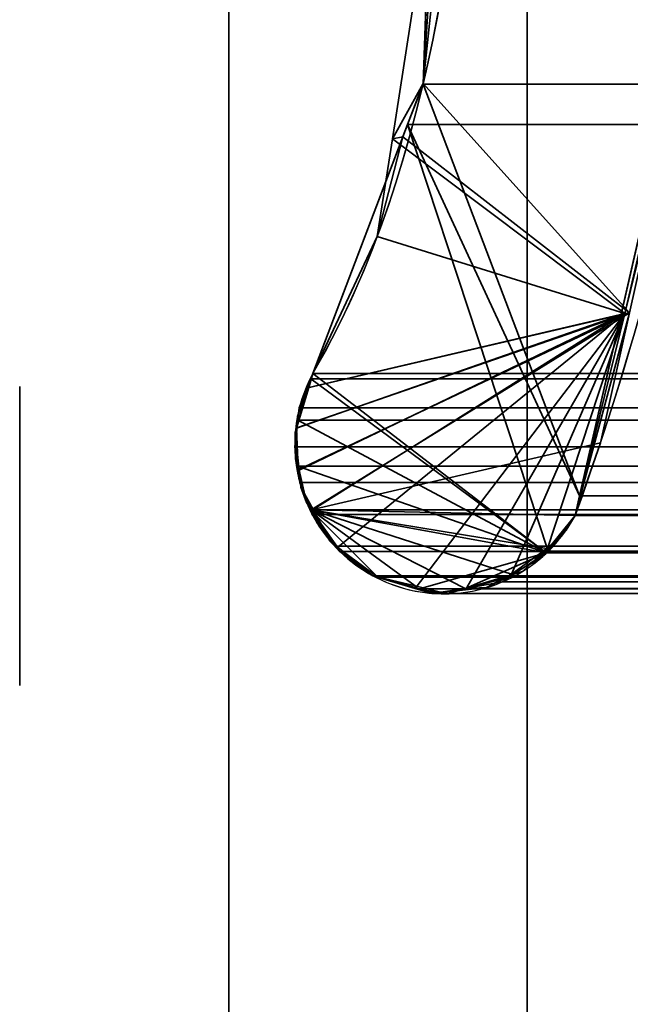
# Model space of a CAD drawing. Header units: millimetres. Extents: x -493 to 6693, y -115 to 135.
# Tile 383 of 656: x 1136.3 to 1138.35, y -6.17 to -2.87. Entities that reach past the tile are written whole.
import ezdxf

# ---------------------------------------------------------------- set-up
doc = ezdxf.new("R2010")
doc.units = ezdxf.units.MM
doc.layers.add('151', color=7, linetype='Continuous', true_color=0xffffff)

# ---------------------------------------------------------------- blocks, each defined once
blk = doc.blocks.new('UG_SURFACE_002')
at = {"layer": '151', "color": 252, "linetype": 'Continuous', "lineweight": 35}
for points in [[(2042.5, -15, 2200.2499), (2042.5, 125, 2200.2499), (957.5, 125, 2200.2499), (957.5, -15, 2200.2499)], [(1107.5, -15, 2050.2501), (1107.5, 125, 2050.2501), (1892.5, 125, 2050.2501), (1892.5, -15, 2050.2501)]]:
    blk.add_3dface(points, dxfattribs=at)
blk = doc.blocks.new('UG_SURFACE_161')
at = {"layer": '151', "color": 252, "linetype": 'Continuous', "lineweight": 35}
for points in [[(1153, 3.0145, -6.75), (1138, 3.0145, -6.75), (1138, -16.9528, -6.75), (1862, -16.9528, -6.75)], [(1138, -16.9528, -7.75), (1138, 3.0145, -7.75), (1153, 3.0145, -7.75)], [(1153, 3.0145, -7.75), (1847, 3.0145, -7.75), (1138, -16.9528, -7.75)], [(1847, 3.0145, -7.75), (1862, 3.0145, -7.75), (1862, -16.9528, -7.75), (1138, -16.9528, -7.75)], [(1138, -16.9528, -6.75), (1138, 3.0145, -6.75), (1138, 3.0145, -7.75), (1138, -16.9528, -7.75)]]:
    blk.add_3dface(points, dxfattribs=at)
blk = doc.blocks.new('UG_SURFACE_165')
at = {"layer": '151', "color": 7, "linetype": 'Continuous', "lineweight": 35}
for points in [[(1137.6516, -3.085, 2019.5985), (1137.7486, -1.5778, 2019.5014), (1137.8103, -1.5852, -7.75)], [(1137.7486, -1.5778, 2019.5014), (1137.6516, -3.085, 2019.5985), (1138.3424, -3.8528, 2018.9075), (1138.7507, -2.0249, 2018.4994)], [(1137.6516, -3.085, 2019.5985), (1137.8103, -1.5852, -7.75), (1137.5484, -3.2703, -7.75)], [(1138.7142, -2.283, -7.75), (1138.3269, -3.8554, -7.75), (1137.5484, -3.2703, -7.75), (1137.8103, -1.5852, -7.75)], [(1138.7507, -2.0249, 2018.4994), (1138.3269, -3.8554, -7.75), (1138.7142, -2.283, -7.75)], [(1138.7507, -2.0249, 2018.4994), (1138.3424, -3.8528, 2018.9075), (1138.3269, -3.8554, -7.75)], [(1137.5484, -3.2703, -7.75), (1137.5833, -3.2645, 2019.6667), (1137.6516, -3.085, 2019.5985)], [(1138.3424, -3.8528, 2018.9075), (1137.6516, -3.085, 2019.5985), (1137.5833, -3.2645, 2019.6667)], [(1137.5833, -3.2645, 2019.6667), (1137.2817, -4.0566, 2019.9683), (1137.2648, -4.1036, 2019.9852), (1138.3424, -3.8528, 2018.9075)], [(1137.2817, -4.0566, -7.75), (1137.2817, -4.0566, 2019.9683), (1137.5833, -3.2645, 2019.6667)], [(1137.5833, -3.2645, 2019.6667), (1137.4977, -3.5976, -7.75), (1137.2817, -4.0566, -7.75)], [(1137.5833, -3.2645, 2019.6667), (1137.5484, -3.2703, -7.75), (1137.4977, -3.5976, -7.75)], [(1138.3269, -3.8554, -7.75), (1137.4977, -3.5976, -7.75), (1137.5484, -3.2703, -7.75)], [(1137.2679, -4.1027, -7.75), (1137.2817, -4.0566, -7.75), (1137.4977, -3.5976, -7.75), (1138.3269, -3.8554, -7.75)], [(1137.2362, -4.3802, -7.75), (1137.2229, -4.2537, -7.75), (1137.2274, -4.2386, -7.75), (1138.3269, -3.8554, -7.75)], [(1137.2285, -4.2381, 2020.0214), (1137.2238, -4.3434, 2020.0262), (1137.2329, -4.379, 2020.0171), (1138.3424, -3.8528, 2018.9075)], [(1137.2274, -4.2386, -7.75), (1137.2679, -4.1027, -7.75), (1138.3269, -3.8554, -7.75)], [(1138.3424, -3.8528, 2018.9075), (1137.2648, -4.1036, 2019.9852), (1137.2302, -4.2006, 2020.0198), (1137.2285, -4.2381, 2020.0214)], [(1137.2329, -4.379, 2020.0171), (1137.2606, -4.4879, 2019.9895), (1137.2759, -4.5127, 2019.974), (1138.3424, -3.8528, 2018.9075)], [(1138.3269, -3.8554, -7.75), (1137.2824, -4.511, -7.75), (1137.2422, -4.4365, -7.75), (1137.2362, -4.3802, -7.75)], [(1138.245, -4.2885, 2019.0051), (1138.3424, -3.8528, 2018.9075), (1137.2759, -4.5127, 2019.974)], [(1137.3656, -4.6377, -7.75), (1137.339, -4.6162, -7.75), (1137.2824, -4.511, -7.75), (1138.3269, -3.8554, -7.75)], [(1138.3269, -3.8554, -7.75), (1137.6249, -4.7754, -7.75), (1137.4831, -4.7332, -7.75), (1137.3656, -4.6377, -7.75)], [(1137.7927, -4.7803, -7.75), (1137.681, -4.7921, -7.75), (1137.6249, -4.7754, -7.75), (1138.3269, -3.8554, -7.75)], [(1137.947, -4.7278, -7.75), (1137.8634, -4.7728, -7.75), (1137.7927, -4.7803, -7.75), (1138.3269, -3.8554, -7.75)], [(1138.0657, -4.6483, -7.75), (1138.0432, -4.676, -7.75), (1137.947, -4.7278, -7.75), (1138.3269, -3.8554, -7.75)], [(1138.3269, -3.8554, -7.75), (1138.1602, -4.5319, -7.75), (1138.0657, -4.6483, -7.75)], [(1138.1602, -4.5319, -7.75), (1138.3269, -3.8554, -7.75), (1138.3424, -3.8528, 2018.9075)], [(1138.3424, -3.8528, 2018.9075), (1138.245, -4.2885, 2019.0051), (1138.1602, -4.5319, -7.75)], [(1137.2679, -4.1027, -7.75), (1137.2648, -4.1036, 2019.9852), (1137.2817, -4.0566, 2019.9683)], [(1137.2817, -4.0566, 2019.9683), (1137.2817, -4.0566, -7.75), (1137.2679, -4.1027, -7.75)], [(1137.2648, -4.1036, 2019.9852), (1137.2679, -4.1027, -7.75), (1137.2274, -4.2386, -7.75)], [(1137.2274, -4.2386, -7.75), (1137.2302, -4.2006, 2020.0198), (1137.2648, -4.1036, 2019.9852)], [(1137.2274, -4.2386, -7.75), (1137.2285, -4.2381, 2020.0214), (1137.2302, -4.2006, 2020.0198)], [(1137.2274, -4.2386, -7.75), (1137.2229, -4.2537, -7.75), (1137.2329, -4.379, 2020.0171)], [(1137.2238, -4.3434, 2020.0262), (1137.2285, -4.2381, 2020.0214), (1137.2274, -4.2386, -7.75)], [(1137.2329, -4.379, 2020.0171), (1137.2238, -4.3434, 2020.0262), (1137.2274, -4.2386, -7.75)], [(1137.2229, -4.2537, -7.75), (1137.2362, -4.3802, -7.75), (1137.2329, -4.379, 2020.0171)], [(1138.1602, -4.5319, 2019.0897), (1138.245, -4.2885, 2019.0051), (1137.2759, -4.5127, 2019.974)], [(1138.245, -4.2885, 2019.0051), (1138.1602, -4.5319, 2019.0897), (1138.1602, -4.5319, -7.75)], [(1137.2606, -4.4879, 2019.9895), (1137.2329, -4.379, 2020.0171), (1137.2362, -4.3802, -7.75)], [(1137.2362, -4.3802, -7.75), (1137.2422, -4.4365, -7.75), (1137.2606, -4.4879, 2019.9895)], [(1137.2422, -4.4365, -7.75), (1137.2824, -4.511, -7.75), (1137.2759, -4.5127, 2019.974)], [(1137.2759, -4.5127, 2019.974), (1137.2606, -4.4879, 2019.9895), (1137.2422, -4.4365, -7.75)], [(1137.3429, -4.6207, 2019.907), (1137.2759, -4.5127, 2019.974), (1137.2824, -4.511, -7.75)], [(1137.2759, -4.5127, 2019.974), (1137.3429, -4.6207, 2019.907), (1137.3639, -4.6376, 2019.886)], [(1137.2759, -4.5127, 2019.974), (1138.0653, -4.642, 2019.1846), (1138.1304, -4.5803, 2019.1195), (1138.1602, -4.5319, 2019.0897)], [(1137.2759, -4.5127, 2019.974), (1137.7918, -4.7758, 2019.4583), (1137.9508, -4.7285, 2019.2993)], [(1137.3639, -4.6376, 2019.886), (1137.4831, -4.7332, 2019.7668), (1137.6243, -4.7674, 2019.6257), (1137.2759, -4.5127, 2019.974)], [(1137.6243, -4.7674, 2019.6257), (1137.7321, -4.7935, 2019.5179), (1137.7918, -4.7758, 2019.4583), (1137.2759, -4.5127, 2019.974)], [(1137.9508, -4.7285, 2019.2993), (1137.9846, -4.7184, 2019.2654), (1138.0653, -4.642, 2019.1846), (1137.2759, -4.5127, 2019.974)], [(1137.2824, -4.511, -7.75), (1137.339, -4.6162, -7.75), (1137.3429, -4.6207, 2019.907)], [(1138.0657, -4.6483, -7.75), (1138.1602, -4.5319, -7.75), (1138.1602, -4.5319, 2019.0897)], [(1138.1602, -4.5319, 2019.0897), (1138.1304, -4.5803, 2019.1195), (1138.0657, -4.6483, -7.75)], [(1138.1304, -4.5803, 2019.1195), (1138.0653, -4.642, 2019.1846), (1138.0657, -4.6483, -7.75)], [(1137.339, -4.6162, -7.75), (1137.3656, -4.6377, -7.75), (1137.3639, -4.6376, 2019.886)], [(1137.3639, -4.6376, 2019.886), (1137.3429, -4.6207, 2019.907), (1137.339, -4.6162, -7.75)], [(1137.4831, -4.7332, 2019.7668), (1137.3639, -4.6376, 2019.886), (1137.3656, -4.6377, -7.75)], [(1137.3656, -4.6377, -7.75), (1137.4831, -4.7332, -7.75), (1137.4831, -4.7332, 2019.7668)], [(1137.947, -4.7278, -7.75), (1138.0432, -4.676, -7.75), (1138.0653, -4.642, 2019.1846)], [(1138.0653, -4.642, 2019.1846), (1137.9846, -4.7184, 2019.2654), (1137.947, -4.7278, -7.75)], [(1138.0432, -4.676, -7.75), (1138.0657, -4.6483, -7.75), (1138.0653, -4.642, 2019.1846)], [(1137.4831, -4.7332, -7.75), (1137.6249, -4.7754, -7.75), (1137.6243, -4.7674, 2019.6257)], [(1137.6243, -4.7674, 2019.6257), (1137.4831, -4.7332, 2019.7668), (1137.4831, -4.7332, -7.75)], [(1137.9508, -4.7285, 2019.2993), (1137.7918, -4.7758, 2019.4583), (1137.8634, -4.7728, -7.75)], [(1137.8634, -4.7728, -7.75), (1137.947, -4.7278, -7.75), (1137.9508, -4.7285, 2019.2993)], [(1137.9846, -4.7184, 2019.2654), (1137.9508, -4.7285, 2019.2993), (1137.947, -4.7278, -7.75)], [(1137.7321, -4.7935, 2019.5179), (1137.6243, -4.7674, 2019.6257), (1137.6249, -4.7754, -7.75)], [(1137.6249, -4.7754, -7.75), (1137.681, -4.7921, -7.75), (1137.7321, -4.7935, 2019.5179)], [(1137.681, -4.7921, -7.75), (1137.7927, -4.7803, -7.75), (1137.7918, -4.7758, 2019.4583)], [(1137.7918, -4.7758, 2019.4583), (1137.7321, -4.7935, 2019.5179), (1137.681, -4.7921, -7.75)], [(1137.7918, -4.7758, 2019.4583), (1137.7927, -4.7803, -7.75), (1137.8634, -4.7728, -7.75)]]:
    blk.add_3dface(points, dxfattribs=at)
blk = doc.blocks.new('UG_SURFACE_166')
at = {"layer": '151', "color": 7, "linetype": 'Continuous', "lineweight": 35}
for points in [[(1138.6945, -2.2, 2018.5554), (1138.1754, -4.4656, 2019.0747), (1137.651, -3.0879, 2019.5992), (1137.7392, -0.6892, 2019.5107)], [(1862.3573, -3.122, 2019.6073), (1137.7392, -0.6892, 2019.5107), (1137.651, -3.0879, 2019.5992)], [(1862.3573, -3.122, 2019.6073), (1862.2143, -0.6902, 2019.4643), (1137.7392, -0.6892, 2019.5107)], [(1861.413, -2.9929, 2018.6632), (1138.1754, -4.4656, 2019.0747), (1138.6945, -2.2, 2018.5554)], [(1861.413, -2.9929, 2018.6632), (1861.8217, -4.4666, 2019.0716), (1138.1754, -4.4656, 2019.0747)], [(1137.5993, -3.223, 2019.6507), (1137.651, -3.0879, 2019.5992), (1138.1754, -4.4656, 2019.0747)], [(1137.651, -3.0879, 2019.5992), (1137.5993, -3.223, 2019.6507), (1862.3973, -3.2256, 2019.6474)], [(1137.651, -3.0879, 2019.5992), (1862.3973, -3.2256, 2019.6474), (1862.3573, -3.122, 2019.6073)], [(1138.0705, -4.6511, 2019.1796), (1138.0633, -4.6559, 2019.1867), (1137.2817, -4.0566, 2019.9683), (1137.5993, -3.223, 2019.6507)], [(1862.3973, -3.2256, 2019.6474), (1137.5993, -3.223, 2019.6507), (1137.2817, -4.0566, 2019.9683)], [(1137.2817, -4.0566, 2019.9683), (1862.7183, -4.0566, 2019.9683), (1862.3973, -3.2256, 2019.6474)], [(1137.5993, -3.223, 2019.6507), (1138.1754, -4.4656, 2019.0747), (1138.1602, -4.5319, 2019.0897), (1138.0705, -4.6511, 2019.1796)], [(1137.2318, -4.2122, 2020.0181), (1137.2366, -4.1716, 2020.0133), (1137.2749, -4.074, 2019.9752), (1138.0633, -4.6559, 2019.1867)], [(1862.7634, -4.1716, 2020.0133), (1862.7251, -4.074, 2019.9752), (1137.2749, -4.074, 2019.9752), (1137.2366, -4.1716, 2020.0133)], [(1137.2749, -4.074, 2019.9752), (1137.2817, -4.0566, 2019.9683), (1138.0633, -4.6559, 2019.1867)], [(1137.2749, -4.074, 2019.9752), (1862.7251, -4.074, 2019.9752), (1862.7183, -4.0566, 2019.9683), (1137.2817, -4.0566, 2019.9683)], [(1137.2318, -4.2122, 2020.0181), (1862.7682, -4.2122, 2020.0181), (1862.7634, -4.1716, 2020.0133)], [(1137.2366, -4.1716, 2020.0133), (1137.2318, -4.2122, 2020.0181), (1862.7634, -4.1716, 2020.0133)], [(1138.0633, -4.6559, 2019.1867), (1137.2303, -4.3666, 2020.0198), (1137.2213, -4.3021, 2020.0286), (1137.2318, -4.2122, 2020.0181)], [(1862.7682, -4.2122, 2020.0181), (1137.2318, -4.2122, 2020.0181), (1137.2213, -4.3021, 2020.0286)], [(1862.7787, -4.3021, 2020.0286), (1862.7682, -4.2122, 2020.0181), (1137.2213, -4.3021, 2020.0286)], [(1137.2213, -4.3021, 2020.0286), (1137.2303, -4.3666, 2020.0198), (1862.7697, -4.3666, 2020.0198), (1862.7787, -4.3021, 2020.0286)], [(1138.0633, -4.6559, 2019.1867), (1137.2737, -4.513, 2019.9764), (1137.2378, -4.4209, 2020.0121), (1137.2303, -4.3666, 2020.0198)], [(1862.7622, -4.4209, 2020.0121), (1137.2303, -4.3666, 2020.0198), (1137.2378, -4.4209, 2020.0121)], [(1862.7622, -4.4209, 2020.0121), (1862.7697, -4.3666, 2020.0198), (1137.2303, -4.3666, 2020.0198)], [(1137.2378, -4.4209, 2020.0121), (1137.2737, -4.513, 2019.9764), (1862.7263, -4.513, 2019.9764), (1862.7622, -4.4209, 2020.0121)], [(1138.1602, -4.5319, 2019.0897), (1138.1754, -4.4656, 2019.0747), (1861.8217, -4.4666, 2019.0716)], [(1861.8217, -4.4666, 2019.0716), (1861.8398, -4.5319, 2019.0897), (1138.1602, -4.5319, 2019.0897)], [(1137.2737, -4.513, 2019.9764), (1138.0633, -4.6559, 2019.1867), (1137.6394, -4.7769, 2019.6106), (1137.4996, -4.7378, 2019.7504)], [(1137.359, -4.634, 2019.891), (1137.2796, -4.5281, 2019.9704), (1137.2737, -4.513, 2019.9764), (1137.4996, -4.7378, 2019.7504)], [(1862.7263, -4.513, 2019.9764), (1137.2737, -4.513, 2019.9764), (1137.2796, -4.5281, 2019.9704)], [(1862.7204, -4.5281, 2019.9704), (1862.7263, -4.513, 2019.9764), (1137.2796, -4.5281, 2019.9704)], [(1137.2796, -4.5281, 2019.9704), (1137.359, -4.634, 2019.891), (1862.641, -4.634, 2019.891), (1862.7204, -4.5281, 2019.9704)], [(1138.0705, -4.6511, 2019.1796), (1861.8398, -4.5319, 2019.0897), (1861.9295, -4.6511, 2019.1796)], [(1138.0705, -4.6511, 2019.1796), (1138.1602, -4.5319, 2019.0897), (1861.8398, -4.5319, 2019.0897)], [(1137.4996, -4.7378, 2019.7504), (1137.4831, -4.7332, 2019.7668), (1137.3727, -4.6524, 2019.8772), (1137.359, -4.634, 2019.891)], [(1862.641, -4.634, 2019.891), (1137.359, -4.634, 2019.891), (1137.3727, -4.6524, 2019.8772)], [(1862.6273, -4.6524, 2019.8772), (1862.641, -4.634, 2019.891), (1137.3727, -4.6524, 2019.8772)], [(1137.3727, -4.6524, 2019.8772), (1137.4831, -4.7332, 2019.7668), (1862.5169, -4.7332, 2019.7668), (1862.6273, -4.6524, 2019.8772)], [(1137.7937, -4.7758, 2019.4564), (1137.6973, -4.7931, 2019.5527), (1137.6394, -4.7769, 2019.6106), (1138.0633, -4.6559, 2019.1867)], [(1137.7937, -4.7758, 2019.4564), (1138.0633, -4.6559, 2019.1867), (1137.9398, -4.7382, 2019.3102)], [(1138.0633, -4.6559, 2019.1867), (1861.9367, -4.6559, 2019.1867), (1862.0602, -4.7382, 2019.3102), (1137.9398, -4.7382, 2019.3102)], [(1861.9295, -4.6511, 2019.1796), (1138.0633, -4.6559, 2019.1867), (1138.0705, -4.6511, 2019.1796)], [(1861.9295, -4.6511, 2019.1796), (1861.9367, -4.6559, 2019.1867), (1138.0633, -4.6559, 2019.1867)], [(1137.4996, -4.7378, 2019.7504), (1862.5004, -4.7378, 2019.7504), (1862.5169, -4.7332, 2019.7668), (1137.4831, -4.7332, 2019.7668)], [(1137.6394, -4.7769, 2019.6106), (1862.3606, -4.7769, 2019.6106), (1862.5004, -4.7378, 2019.7504), (1137.4996, -4.7378, 2019.7504)], [(1137.9398, -4.7382, 2019.3102), (1137.9164, -4.7538, 2019.3336), (1137.7937, -4.7758, 2019.4564)], [(1137.9164, -4.7538, 2019.3336), (1862.0602, -4.7382, 2019.3102), (1862.0836, -4.7538, 2019.3336)], [(1137.9164, -4.7538, 2019.3336), (1137.9398, -4.7382, 2019.3102), (1862.0602, -4.7382, 2019.3102)], [(1862.3027, -4.7931, 2019.5527), (1137.6394, -4.7769, 2019.6106), (1137.6973, -4.7931, 2019.5527)], [(1862.3027, -4.7931, 2019.5527), (1862.3606, -4.7769, 2019.6106), (1137.6394, -4.7769, 2019.6106)], [(1137.6973, -4.7931, 2019.5527), (1862.2063, -4.7758, 2019.4564), (1862.3027, -4.7931, 2019.5527)], [(1137.6973, -4.7931, 2019.5527), (1137.7937, -4.7758, 2019.4564), (1862.2063, -4.7758, 2019.4564)], [(1862.0836, -4.7538, 2019.3336), (1137.7937, -4.7758, 2019.4564), (1137.9164, -4.7538, 2019.3336)], [(1862.0836, -4.7538, 2019.3336), (1862.2063, -4.7758, 2019.4564), (1137.7937, -4.7758, 2019.4564)]]:
    blk.add_3dface(points, dxfattribs=at)
blk = doc.blocks.new('UG_SURFACE_169')
at = {"layer": '151', "color": 252, "linetype": 'Continuous', "lineweight": 35}
for points in [[(1135.5, 12.92, 2021.75), (1135.5, -21.92, 2021.75), (1137, -21.92, 2020.2501), (1137, 12.92, 2020.2501)], [(1137, 12.92, -7.75), (1137, -21.92, -7.75), (1135.5, -21.92, -7.75), (1135.5, 12.92, -7.75)], [(1137, -21.92, 2020.2501), (1137, -21.92, -7.75), (1137, 12.92, -7.75), (1137, 12.92, 2020.2501)]]:
    blk.add_3dface(points, dxfattribs=at)
blk = doc.blocks.new('UG_SURFACE_170')
at = {"layer": '151', "color": 252, "linetype": 'Continuous', "lineweight": 35}
for points in [[(1135.5, 12.92, 2021.75), (1135.5, -21.92, 2021.75), (1137, -21.92, 2020.2501), (1137, 12.92, 2020.2501)], [(1137, 12.92, -7.75), (1137, -21.92, -7.75), (1135.5, -21.92, -7.75), (1135.5, 12.92, -7.75)], [(1137, -21.92, 2020.2501), (1137, -21.92, -7.75), (1137, 12.92, -7.75), (1137, 12.92, 2020.2501)]]:
    blk.add_3dface(points, dxfattribs=at)
blk = doc.blocks.new('UG_SURFACE_172')
at = {"layer": '151', "color": 252, "linetype": 'Continuous', "lineweight": 35}
for points in [[(1135.5, -21.92, 2021.75), (1864.5, -21.92, 2021.75), (1864.5, 12.92, 2021.75), (1135.5, 12.92, 2021.75)], [(1137, 12.92, 2020.2501), (1137, -21.92, 2020.2501), (1135.5, -21.92, 2021.75), (1135.5, 12.92, 2021.75)], [(1137, -21.92, 2020.2501), (1137, 12.92, 2020.2501), (1863, 12.92, 2020.2501), (1863, -21.92, 2020.2501)]]:
    blk.add_3dface(points, dxfattribs=at)

msp = doc.modelspace()

# ---------------------------------------------------------------- linework, layer by layer
at = {"layer": '151', "color": 253, "linetype": 'Continuous', "lineweight": -3}
for p, q in [((1137, 12.92, -7.75), (1137, -21.92, -7.75)), ((1137, -21.92, 2020.25), (1137, 12.92, 2020.25)), ((1137, -21.92, 2020.25), (1137, 12.92, 2020.25)), ((1137, 12.92, -7.75), (1137, -21.92, -7.75)), ((1137, -21.92, 2020.25), (1137, 12.92, 2020.25)), ((1138, -16.9528, -6.75), (1138, 3.0145, -6.75)), ((1138, -16.9528, -7.75), (1138, 3.0145, -7.75)), ((1137.2817, -4.0566, 2019.9683), (1137.2817, -4.0566, -7.75)), ((1862.7183, -4.0566, 2019.9683), (1137.2817, -4.0566, 2019.9683)), ((1138.1602, -4.5319, 2019.0898), (1138.1602, -4.5319, -7.75)), ((1861.8398, -4.5319, 2019.0898), (1138.1602, -4.5319, 2019.0898)), ((1862.5169, -4.7332, 2019.7669), (1137.4831, -4.7332, 2019.7669)), ((1137.4831, -4.7332, 2019.7669), (1137.4831, -4.7332, -7.75))]:
    msp.add_line(p, q, dxfattribs=at)
at = {"layer": '151', "color": 253, "linetype": 'Continuous', "lineweight": -3, "extrusion": (-1, 0, 0)}
msp.add_circle((4.6, 992.75, -1136.3), 0.5, dxfattribs=at)
msp.add_circle((4.6, 992.75, -1136.3), 0.5, dxfattribs=at)
msp.add_circle((4.6, 992.75, -1136.3), 0.5, dxfattribs=at)
at = {"layer": '151', "color": 253, "linetype": 'Continuous', "lineweight": -3, "extrusion": (1, 0, 0)}
msp.add_circle((-4.6, 1175.75, 1136.3), 0.5, dxfattribs=at)
msp.add_circle((-4.6, 1175.75, 1136.3), 0.5, dxfattribs=at)
msp.add_circle((-4.6, 1175.75, 1136.3), 0.5, dxfattribs=at)
at = {"layer": '151', "color": 253, "linetype": 'Continuous', "lineweight": -3}
for points in [[(1137.2817, -4.0566, 2019.9683), (1138.0904, -2.668, 2019.1596), (1137.7678, -0.3303, 2019.4822), (1137.825, 1.6459, 2019.425)], [(1137.825, 1.6459, -7.75), (1137.7678, -0.3303, -7.75), (1138.0904, -2.668, -7.75), (1137.2817, -4.0566, -7.75)], [(1138.1602, -4.5319, -7.75), (1138.6602, -3.1669, -7.75), (1138.9217, -1.2606, -7.75), (1138.8074, -0.4501, -7.75)], [(1138.8074, -0.4501, 2018.4426), (1138.9217, -1.2606, 2018.3283), (1138.6602, -3.1669, 2018.5898), (1138.1602, -4.5319, 2019.0898)], [(1137.2817, -4.0566, -7.75), (1137.1503, -4.2988, -7.75), (1137.2406, -4.602, -7.75), (1137.4831, -4.7332, -7.75)], [(1137.2817, -4.0566, 2019.9683), (1137.1503, -4.2988, 2020.0997), (1137.2406, -4.602, 2020.0094), (1137.4831, -4.7332, 2019.7669)], [(1137.4831, -4.7332, 2019.7669), (1137.7258, -4.8648, 2019.5242), (1138.029, -4.7744, 2019.221), (1138.1602, -4.5319, 2019.0898)], [(1137.4831, -4.7332, -7.75), (1137.7258, -4.8648, -7.75), (1138.029, -4.7744, -7.75), (1138.1602, -4.5319, -7.75)]]:
    msp.add_open_spline(points, degree=3, dxfattribs=at)
for points, knots in [([(1137.825, 1.6459, 2019.425), (1137.7967, 0.6675, 2019.4533), (1137.857, -0.3128, 2019.393), (1137.829, -1.7739, 2019.421), (1137.8016, -2.258, 2019.4484), (1137.642, -3.2094, 2019.608), (1137.5056, -3.6721, 2019.7444), (1137.2817, -4.0566, 2019.9683)], [0, 0, 0, 0, 0.5, 0.5, 0.75, 0.75, 1, 1, 1, 1]), ([(1138.1602, -4.5319, 2019.0898), (1138.3906, -3.9029, 2018.8594), (1138.5536, -3.2313, 2018.6964), (1138.7307, -2.2024, 2018.5193), (1138.7779, -1.8537, 2018.4721), (1138.8357, -1.1542, 2018.4143), (1138.8573, -0.8041, 2018.3927), (1138.8074, -0.4501, 2018.4426)], [0, 0, 0, 0, 0.5, 0.5, 0.75, 0.75, 1, 1, 1, 1]), ([(1137.2817, -4.0566, 2019.9683), (1137.2628, -4.0914, 2019.9872), (1137.2471, -4.1304, 2020.0029), (1137.226, -4.2131, 2020.024), (1137.2206, -4.2581, 2020.0294), (1137.2221, -4.3425, 2020.0279), (1137.2278, -4.3831, 2020.0222), (1137.2478, -4.4592, 2020.0022), (1137.2623, -4.4955, 2019.9877), (1137.3052, -4.5765, 2019.9448), (1137.3376, -4.6182, 2019.9124), (1137.4069, -4.6855, 2019.8431), (1137.4444, -4.7123, 2019.8056), (1137.4831, -4.7332, 2019.7669)], [0, 0, 0, 0, 0.152091, 0.152091, 0.305606, 0.305606, 0.44559, 0.44559, 0.586962, 0.586962, 0.797034, 0.797034, 1, 1, 1, 1]), ([(1137.4831, -4.7332, 2019.7669), (1137.5511, -4.7701, 2019.6989), (1137.6246, -4.7897, 2019.6254), (1137.7709, -4.7966, 2019.4791), (1137.8459, -4.7837, 2019.4041), (1137.9708, -4.7307, 2019.2792), (1138.0238, -4.6968, 2019.2262), (1138.1042, -4.6181, 2019.1458), (1138.1353, -4.578, 2019.1147), (1138.1602, -4.5319, 2019.0898)], [0, 0, 0, 0, 0.298689, 0.298689, 0.60048, 0.60048, 0.832685, 0.832685, 1, 1, 1, 1])]:
    msp.add_open_spline(points, degree=3, knots=knots, dxfattribs=at)

# ---------------------------------------------------------------- block references
for name in ['UG_SURFACE_169', 'UG_SURFACE_170', 'UG_SURFACE_172', 'UG_SURFACE_002', 'UG_SURFACE_161', 'UG_SURFACE_165', 'UG_SURFACE_166']:
    msp.add_blockref(name, (0, 0), dxfattribs=at)

doc.saveas('drawing.dxf')
